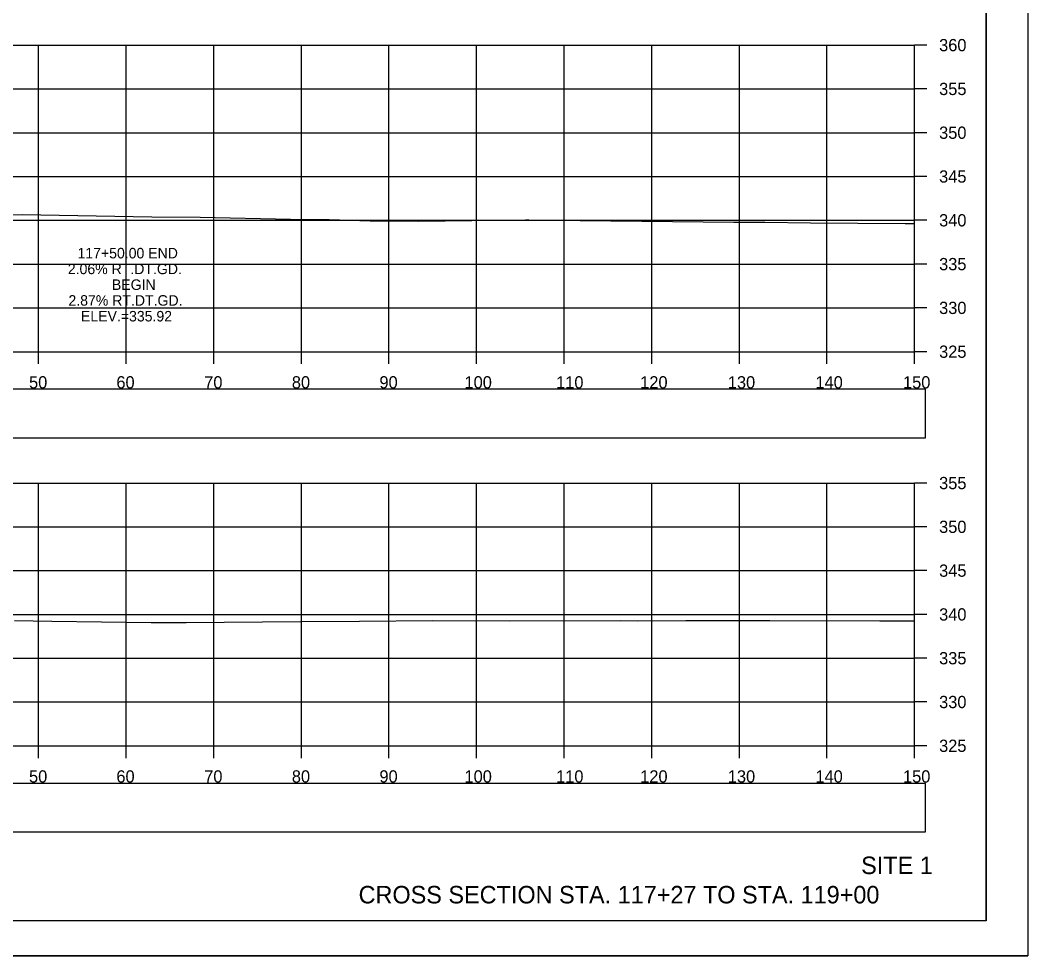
# Model space of a CAD drawing. Extents: x 1376273 to 1384221, y 378927 to 384592.
# Drawn here: x 1377105.7 to 1377220.7, y 380111.8 to 380218.7 of the extents above; entities that cross this region are included whole.
import ezdxf

# ---------------------------------------------------------------- set-up
doc = ezdxf.new("R2010")
doc.units = 0
for name, color, linetype in [('R_Axis', 7, 'Continuous'), ('R_Axis Annot', 7, 'Continuous'), ('R_Border', 7, 'Continuous'), ('R_Draft', 7, 'Continuous'), ('R_Exist Surface', 7, 'Continuous'), ('R_Grid', 7, 'Continuous'), ('R_No Plot', 7, 'Continuous'), ('R_Xsect Elev', 7, 'Continuous')]:
    doc.layers.add(name, color=color, linetype=linetype)

msp = doc.modelspace()

# ---------------------------------------------------------------- linework, layer by layer
at = {"layer": 'R_Axis'}
for p, q in [((1377207.77, 380180.82), (1377207.77, 380215.82)), ((1377209.17, 380215.82), (1377207.77, 380215.82)), ((1377209.17, 380210.82), (1377207.77, 380210.82)), ((1377209.17, 380205.82), (1377207.77, 380205.82)), ((1377209.17, 380200.82), (1377207.77, 380200.82)), ((1377209.17, 380195.82), (1377207.77, 380195.82)), ((1377209.17, 380190.82), (1377207.77, 380190.82)), ((1377209.17, 380185.82), (1377207.77, 380185.82)), ((1376907.77, 380180.82), (1377207.77, 380180.82)), ((1377107.77, 380179.42), (1377107.77, 380180.82)), ((1377117.77, 380179.42), (1377117.77, 380180.82)), ((1377127.77, 380179.42), (1377127.77, 380180.82)), ((1377137.77, 380179.42), (1377137.77, 380180.82)), ((1377147.77, 380179.42), (1377147.77, 380180.82)), ((1377157.77, 380179.42), (1377157.77, 380180.82)), ((1377167.77, 380179.42), (1377167.77, 380180.82)), ((1377177.77, 380179.42), (1377177.77, 380180.82)), ((1377187.77, 380179.42), (1377187.77, 380180.82)), ((1377197.77, 380179.42), (1377197.77, 380180.82)), ((1377207.77, 380179.42), (1377207.77, 380180.82)), ((1377209.17, 380180.82), (1377207.77, 380180.82)), ((1377207.77, 380135.82), (1377207.77, 380165.82)), ((1377209.17, 380165.82), (1377207.77, 380165.82)), ((1377209.17, 380160.82), (1377207.77, 380160.82)), ((1377209.17, 380155.82), (1377207.77, 380155.82)), ((1377209.17, 380150.82), (1377207.77, 380150.82)), ((1377209.17, 380145.82), (1377207.77, 380145.82)), ((1377209.17, 380140.82), (1377207.77, 380140.82)), ((1376907.77, 380135.82), (1377207.77, 380135.82)), ((1377107.77, 380134.42), (1377107.77, 380135.82)), ((1377117.77, 380134.42), (1377117.77, 380135.82)), ((1377127.77, 380134.42), (1377127.77, 380135.82)), ((1377137.77, 380134.42), (1377137.77, 380135.82)), ((1377147.77, 380134.42), (1377147.77, 380135.82)), ((1377157.77, 380134.42), (1377157.77, 380135.82)), ((1377167.77, 380134.42), (1377167.77, 380135.82)), ((1377177.77, 380134.42), (1377177.77, 380135.82)), ((1377187.77, 380134.42), (1377187.77, 380135.82)), ((1377197.77, 380134.42), (1377197.77, 380135.82)), ((1377207.77, 380134.42), (1377207.77, 380135.82)), ((1377209.17, 380135.82), (1377207.77, 380135.82))]:
    msp.add_line(p, q, dxfattribs=at)
at = {"layer": 'R_Axis Annot'}
for points in [[(1376907.2, 380171), (1377209.01, 380171), (1377209.01, 380176.52), (1376907.2, 380176.52)], [(1376907.2, 380125.98), (1377209.01, 380125.98), (1377209.01, 380131.5), (1376907.2, 380131.5)]]:
    msp.add_lwpolyline(points, close=True, dxfattribs=at)
at = {"layer": 'R_Border'}
for q in [(1377215.95, 380321.28), (1376899.77, 380115.82)]:
    msp.add_line((1377215.95, 380115.82), q, dxfattribs=at)
at = {"layer": 'R_Exist Surface'}
for points in [[(1377101.66, 380196.41), (1377105.91, 380196.47), (1377120.7, 380196.22), (1377126.23, 380196.17), (1377136.51, 380195.94), (1377140.94, 380195.9), (1377145.62, 380195.75), (1377151.15, 380195.73), (1377163.35, 380195.86), (1377163.75, 380195.86), (1377164.05, 380195.85), (1377166.08, 380195.83), (1377187.13, 380195.62), (1377190.68, 380195.59), (1377195.88, 380195.53), (1377206.68, 380195.47), (1377207.77, 380195.46)], [(1377105.03, 380150.14), (1377109.27, 380150.05), (1377120.63, 380149.89), (1377124.63, 380149.9), (1377137.67, 380150.03), (1377144.39, 380150.04), (1377152.72, 380150.11), (1377161.48, 380150.09), (1377174.19, 380150.11), (1377176.16, 380150.1), (1377181.67, 380150.12), (1377189.45, 380150.11), (1377191.26, 380150.11), (1377203.79, 380150.1), (1377207.77, 380150.1)]]:
    msp.add_lwpolyline(points, dxfattribs=at)
at = {"layer": 'R_Grid'}
for p, q in [((1376907.77, 380215.82), (1377207.77, 380215.82)), ((1376907.77, 380215.82), (1377207.77, 380215.82)), ((1377107.77, 380180.82), (1377107.77, 380215.82)), ((1377107.77, 380180.82), (1377107.77, 380215.82)), ((1377117.77, 380180.82), (1377117.77, 380215.82)), ((1377117.77, 380180.82), (1377117.77, 380215.82)), ((1377127.77, 380180.82), (1377127.77, 380215.82)), ((1377127.77, 380180.82), (1377127.77, 380215.82)), ((1377137.77, 380180.82), (1377137.77, 380215.82)), ((1377137.77, 380180.82), (1377137.77, 380215.82)), ((1377147.77, 380180.82), (1377147.77, 380215.82)), ((1377147.77, 380180.82), (1377147.77, 380215.82)), ((1377157.77, 380180.82), (1377157.77, 380215.82)), ((1377157.77, 380180.82), (1377157.77, 380215.82)), ((1377167.77, 380180.82), (1377167.77, 380215.82)), ((1377167.77, 380180.82), (1377167.77, 380215.82)), ((1377177.77, 380180.82), (1377177.77, 380215.82)), ((1377177.77, 380180.82), (1377177.77, 380215.82)), ((1377187.77, 380180.82), (1377187.77, 380215.82)), ((1377187.77, 380180.82), (1377187.77, 380215.82)), ((1377197.77, 380180.82), (1377197.77, 380215.82)), ((1377197.77, 380180.82), (1377197.77, 380215.82)), ((1377207.77, 380180.82), (1377207.77, 380215.82)), ((1377207.77, 380180.82), (1377207.77, 380215.82)), ((1376907.77, 380210.82), (1377207.77, 380210.82)), ((1376907.77, 380210.82), (1377207.77, 380210.82)), ((1376907.77, 380205.82), (1377207.77, 380205.82)), ((1376907.77, 380205.82), (1377207.77, 380205.82)), ((1376907.77, 380200.82), (1377207.77, 380200.82)), ((1376907.77, 380200.82), (1377207.77, 380200.82)), ((1376907.77, 380195.82), (1377207.77, 380195.82)), ((1376907.77, 380195.82), (1377207.77, 380195.82)), ((1376907.77, 380190.82), (1377207.77, 380190.82)), ((1376907.77, 380190.82), (1377207.77, 380190.82)), ((1376907.77, 380185.82), (1377207.77, 380185.82)), ((1376907.77, 380185.82), (1377207.77, 380185.82)), ((1376907.77, 380180.82), (1377207.77, 380180.82)), ((1376907.77, 380180.82), (1377207.77, 380180.82)), ((1376907.77, 380165.82), (1377207.77, 380165.82)), ((1376907.77, 380165.82), (1377207.77, 380165.82)), ((1377107.77, 380135.82), (1377107.77, 380165.82)), ((1377107.77, 380135.82), (1377107.77, 380165.82)), ((1377117.77, 380135.82), (1377117.77, 380165.82)), ((1377117.77, 380135.82), (1377117.77, 380165.82)), ((1377127.77, 380135.82), (1377127.77, 380165.82)), ((1377127.77, 380135.82), (1377127.77, 380165.82)), ((1377137.77, 380135.82), (1377137.77, 380165.82)), ((1377137.77, 380135.82), (1377137.77, 380165.82)), ((1377147.77, 380135.82), (1377147.77, 380165.82)), ((1377147.77, 380135.82), (1377147.77, 380165.82)), ((1377157.77, 380135.82), (1377157.77, 380165.82)), ((1377157.77, 380135.82), (1377157.77, 380165.82)), ((1377167.77, 380135.82), (1377167.77, 380165.82)), ((1377167.77, 380135.82), (1377167.77, 380165.82)), ((1377177.77, 380135.82), (1377177.77, 380165.82)), ((1377177.77, 380135.82), (1377177.77, 380165.82)), ((1377187.77, 380135.82), (1377187.77, 380165.82)), ((1377187.77, 380135.82), (1377187.77, 380165.82)), ((1377197.77, 380135.82), (1377197.77, 380165.82)), ((1377197.77, 380135.82), (1377197.77, 380165.82)), ((1377207.77, 380135.82), (1377207.77, 380165.82)), ((1377207.77, 380135.82), (1377207.77, 380165.82)), ((1376907.77, 380160.82), (1377207.77, 380160.82)), ((1376907.77, 380160.82), (1377207.77, 380160.82)), ((1376907.77, 380155.82), (1377207.77, 380155.82)), ((1376907.77, 380155.82), (1377207.77, 380155.82)), ((1376907.77, 380150.82), (1377207.77, 380150.82)), ((1376907.77, 380150.82), (1377207.77, 380150.82)), ((1376907.77, 380145.82), (1377207.77, 380145.82)), ((1376907.77, 380145.82), (1377207.77, 380145.82)), ((1376907.77, 380140.82), (1377207.77, 380140.82)), ((1376907.77, 380140.82), (1377207.77, 380140.82)), ((1376907.77, 380135.82), (1377207.77, 380135.82)), ((1376907.77, 380135.82), (1377207.77, 380135.82))]:
    msp.add_line(p, q, dxfattribs=at)
at = {"layer": 'R_No Plot'}
msp.add_line((1376887.37, 380111.84), (1377220.7, 380111.84), dxfattribs=at)
for points in [[(1376887.36, 380325.17), (1377220.7, 380325.17), (1377220.7, 380111.84), (1376887.36, 380111.84)], [(1377133.69, 380321.28), (1377133.69, 380311.4), (1377169.42, 380311.4), (1377169.42, 380308.48), (1377192.62, 380308.48), (1377192.62, 380284.15), (1377215.95, 380284.15), (1377215.95, 380115.82), (1376899.77, 380115.82), (1376899.77, 380321.28)]]:
    msp.add_lwpolyline(points, close=True, dxfattribs=at)

# ---------------------------------------------------------------- texts
at = {"layer": 'R_Axis Annot'}
for s, p in [('360', (1377210.57, 380215.12)), ('355', (1377210.57, 380210.12)), ('350', (1377210.57, 380205.12)), ('345', (1377210.57, 380200.12)), ('340', (1377210.57, 380195.12)), ('335', (1377210.57, 380190.12)), ('330', (1377210.57, 380185.12)), ('325', (1377210.57, 380180.12)), ('50', (1377106.68, 380176.62)), ('60', (1377116.65, 380176.62)), ('70', (1377126.68, 380176.62)), ('80', (1377136.68, 380176.62)), ('90', (1377146.68, 380176.62)), ('100', (1377156.39, 380176.62)), ('110', (1377166.85, 380176.62)), ('120', (1377176.45, 380176.62)), ('130', (1377186.45, 380176.62)), ('140', (1377196.45, 380176.62)), ('150', (1377206.45, 380176.62)), ('355', (1377210.57, 380165.12)), ('350', (1377210.57, 380160.12)), ('345', (1377210.57, 380155.12)), ('340', (1377210.57, 380150.12)), ('335', (1377210.57, 380145.12)), ('330', (1377210.57, 380140.12)), ('325', (1377210.57, 380135.12)), ('50', (1377106.68, 380131.62)), ('60', (1377116.65, 380131.62)), ('70', (1377126.68, 380131.62)), ('80', (1377136.68, 380131.62)), ('90', (1377146.68, 380131.62)), ('100', (1377156.39, 380131.62)), ('110', (1377166.85, 380131.62)), ('120', (1377176.45, 380131.62)), ('130', (1377186.45, 380131.62)), ('140', (1377196.45, 380131.62)), ('150', (1377206.45, 380131.62))]:
    msp.add_text(s, height=1.4, dxfattribs=at).set_placement(p)
at = {"layer": 'R_Draft'}
for s, p in [('SITE 1', (1377201.67, 380121.17)), ('CROSS SECTION STA. 117+27 TO STA. 119+00', (1377144.3, 380117.82))]:
    msp.add_text(s, height=2, dxfattribs=at).set_placement(p)
at = {"layer": 'R_Xsect Elev'}
for s, p in [('117+50.00 END', (1377112.21, 380191.47)), ('2.06% RT.DT.GD.', (1377111.11, 380189.67)), ('BEGIN', (1377116.14, 380187.87)), ('2.87% RT.DT.GD.', (1377111.18, 380186.07)), ('ELEV.=335.92', (1377112.61, 380184.27))]:
    msp.add_text(s, height=1.2, rotation=360, dxfattribs=at).set_placement(p)

doc.saveas('drawing.dxf')
